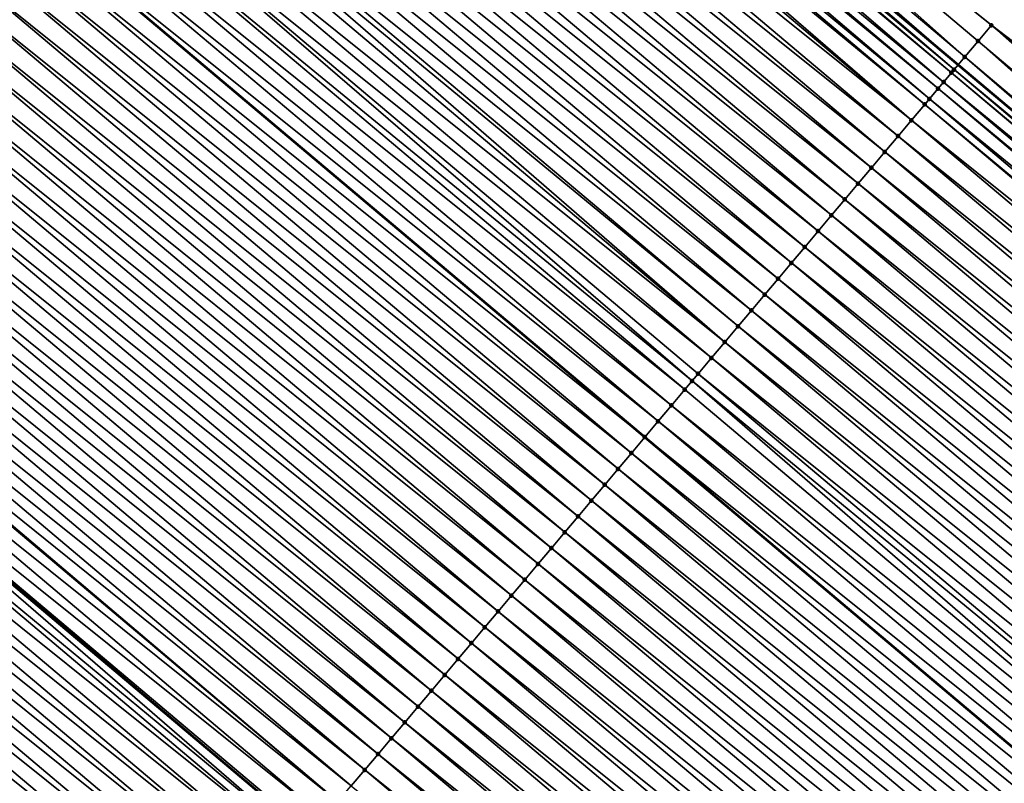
# Model space of a CAD drawing. Header units: feet. Extents: x 2007189 to 2022806, y 818621 to 837694.
# Tile 394 of 656: x 2016788 to 2016812, y 819090 to 819108. Entities that reach past the tile are written whole.
import ezdxf

# ---------------------------------------------------------------- set-up
doc = ezdxf.new("R2010")
doc.units = ezdxf.units.FT
doc.header["$MEASUREMENT"] = 0
for name, color, linetype, lineweight in [('EP_Travel Lane', 172, 'Continuous', 53), ('Road Shots', 141, 'Continuous', 100), ('Road X-Section', 40, 'Continuous', 13), ('STRIPING', 60, 'Continuous', 53)]:
    doc.layers.add(name, color=color, linetype=linetype, lineweight=lineweight)
doc.layers.add('I-77-MM17-21_SB-Surface-Border', color=7, linetype='Continuous')
doc.layers.add('I-77-MM17-21_SB-Surface-TIN', color=7, linetype='Continuous')

msp = doc.modelspace()

# ---------------------------------------------------------------- linework, layer by layer
at = {"layer": 'EP_Travel Lane'}
for points in [[(2016734.380056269, 819171.5816410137, 274.3019561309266), (2016749.65505463, 819158.6942299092, 274.5888565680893), (2016764.952011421, 819145.8127301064, 274.8540412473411), (2016780.24919519, 819132.9310391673, 275.095501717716), (2016795.546419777, 819120.0493138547, 275.3326984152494), (2016810.843294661, 819107.1678830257, 275.6064427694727), (2016826.140308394, 819094.2863352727, 275.865672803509), (2016841.437434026, 819081.4046932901, 276.1132194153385), (2016856.734659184, 819068.5229674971, 276.350354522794), (2016872.031767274, 819055.6413402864, 276.5997191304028), (2016887.328814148, 819042.7597646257, 276.8554896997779), (2016902.61822396, 819029.8883168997, 277.0957903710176), (2016917.924966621, 819017.0178879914, 277.3409258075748), (2016933.231830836, 819004.1473568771, 277.5682917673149), (2016948.538951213, 818991.2766103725, 277.7582244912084), (2016963.846316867, 818978.4056576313, 277.9123149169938), (2016979.153692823, 818965.5346962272, 278.0648903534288), (2016994.461046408, 818952.6637536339, 278.2207400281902), (2017009.768130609, 818939.7930375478, 278.4159691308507), (2017025.075442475, 818926.9221300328, 278.577906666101), (2017040.382905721, 818914.0510952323, 278.7177266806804), (2017055.672095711, 818901.2072486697, 278.841691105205), (2017071.0103465, 818888.3726488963, 278.9807868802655), (2017086.348633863, 818875.5380185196, 279.1001611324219)], [(2016733.999429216, 819140.1034043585, 274.1678343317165), (2016749.296424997, 819127.221880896, 274.4294133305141), (2016764.59372578, 819114.3401005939, 274.6591212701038), (2016779.89070353, 819101.4585923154, 274.9225861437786), (2016795.18778303, 819088.576998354, 275.1754161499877), (2016810.484822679, 819075.6954379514, 275.4324137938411), (2016825.782035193, 819062.8137319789, 275.6713380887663), (2016841.079173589, 819049.9320884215, 275.9180162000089), (2016856.376299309, 819037.0504555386, 276.1660225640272), (2016871.673332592, 819024.1689004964, 276.4236824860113), (2016886.982882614, 819011.2875277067, 276.6819348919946), (2016902.308022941, 818998.4390243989, 276.9303344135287), (2016917.633320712, 818985.5903890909, 277.155754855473), (2016932.95899216, 818972.7414404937, 277.3266247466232), (2016948.284831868, 818959.8923508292, 277.4729298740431), (2016963.610795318, 818947.0431574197, 277.6011788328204), (2016978.936536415, 818934.1941504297, 277.7618819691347), (2016994.26224747, 818921.3451686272, 277.9269635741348), (2017009.587746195, 818908.4963648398, 278.12305330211), (2017024.913461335, 818895.6473796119, 278.287547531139), (2017040.259477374, 818882.7864861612, 278.4217461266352), (2017055.598698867, 818869.9530697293, 278.5670416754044), (2017070.938029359, 818857.1195621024, 278.6535262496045), (2017086.277400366, 818844.286020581, 278.7181300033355)]]:
    msp.add_polyline3d(points, dxfattribs=at)
at = {"layer": 'I-77-MM17-21_SB-Surface-Border', "color": 3, "linetype": 'Continuous', "lineweight": -3}
msp.add_polyline3d([(2016734.553570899, 819171.7871374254, 274.2982413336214), (2016749.827811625, 819158.8992363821, 274.5862957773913), (2016765.686244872, 819146.6837108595, 274.8268820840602), (2016780.416064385, 819133.1290581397, 275.092997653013), (2016796.032614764, 819120.6261246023, 275.3180298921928), (2016811.648880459, 819108.1234309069, 275.5728208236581), (2016827.587508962, 819096.0029443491, 275.8056849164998), (2016841.914864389, 819081.9709663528, 276.091629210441), (2016857.209051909, 819069.0858257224, 276.3385874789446), (2016872.503199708, 819056.2007185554, 276.5896925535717), (2016887.797254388, 819043.3156898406, 276.8505400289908), (2016902.761911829, 819030.0591826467, 277.0942366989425), (2016918.068658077, 819017.1887507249, 277.3388480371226), (2016933.37552812, 819004.3182147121, 277.5653623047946), (2016948.682644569, 818991.4474715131, 277.755869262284), (2016964.311828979, 818978.9591840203, 277.9047523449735), (2016979.619272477, 818966.0881658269, 278.0474565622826), (2016995.248594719, 818953.5997624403, 278.1761907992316), (2017011.199279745, 818941.4944076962, 278.3663677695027), (2017025.540950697, 818927.4756597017, 278.5709130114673), (2017041.170315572, 818914.9872204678, 278.6934134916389), (2017056.457146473, 818902.1453214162, 278.8100806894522), (2017071.795391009, 818889.3107383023, 278.9555836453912), (2017086.491902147, 818875.709227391, 279.0983096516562)], dxfattribs=at)
at = {"layer": 'I-77-MM17-21_SB-Surface-TIN', "color": 128, "linetype": 'Continuous', "lineweight": -3}
for points in [[(2016811.004282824, 819107.3589088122, 275.6032889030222), (2016796.032614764, 819120.6261246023, 275.3180298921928), (2016795.710347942, 819120.2438365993, 275.3299196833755)], [(2016811.004282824, 819107.3589088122, 275.6032889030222), (2016811.326572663, 819107.7411774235, 275.5889933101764), (2016796.032614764, 819120.6261246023, 275.3180298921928)], [(2016811.326572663, 819107.7411774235, 275.5889933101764), (2016811.648880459, 819108.1234309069, 275.5728208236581), (2016796.032614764, 819120.6261246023, 275.3180298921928)], [(2016795.710347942, 819120.2438365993, 275.3299196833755), (2016795.546419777, 819120.0493138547, 275.3326984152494), (2016810.843294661, 819107.1678830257, 275.6064427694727)], [(2016811.004282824, 819107.3589088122, 275.6032889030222), (2016795.710347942, 819120.2438365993, 275.3299196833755), (2016810.843294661, 819107.1678830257, 275.6064427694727)], [(2016810.744410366, 819107.0505486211, 275.6083799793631), (2016795.546419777, 819120.0493138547, 275.3326984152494), (2016795.388142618, 819119.8614967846, 275.3353813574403)], [(2016810.744410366, 819107.0505486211, 275.6083799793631), (2016810.843294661, 819107.1678830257, 275.6064427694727), (2016795.546419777, 819120.0493138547, 275.3326984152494)], [(2016810.49076685, 819106.7494242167, 275.605346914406), (2016795.304986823, 819119.762796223, 275.335500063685), (2016795.066010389, 819119.4790953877, 275.3332026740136)], [(2016810.682082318, 819106.9765649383, 275.6082468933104), (2016795.388142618, 819119.8614967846, 275.3353813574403), (2016795.304986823, 819119.762796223, 275.335500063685)], [(2016810.49076685, 819106.7494242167, 275.605346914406), (2016810.682082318, 819106.9765649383, 275.6082468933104), (2016795.304986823, 819119.762796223, 275.335500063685)], [(2016810.682082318, 819106.9765649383, 275.6082468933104), (2016810.744410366, 819107.0505486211, 275.6083799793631), (2016795.388142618, 819119.8614967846, 275.3353813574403)], [(2016810.359990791, 819106.5941292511, 275.6018138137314), (2016795.066010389, 819119.4790953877, 275.3332026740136), (2016794.921644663, 819119.307680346, 275.3302030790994)], [(2016810.359990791, 819106.5941292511, 275.6018138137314), (2016810.49076685, 819106.7494242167, 275.605346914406), (2016795.066010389, 819119.4790953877, 275.3332026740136)], [(2016810.150496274, 819106.3453181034, 275.5941464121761), (2016794.921644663, 819119.307680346, 275.3302030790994), (2016794.743934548, 819119.0966464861, 275.3251302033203)], [(2016810.150496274, 819106.3453181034, 275.5941464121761), (2016810.359990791, 819106.5941292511, 275.6018138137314), (2016794.921644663, 819119.307680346, 275.3302030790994)], [(2016810.037957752, 819106.2116442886, 275.5892673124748), (2016794.743934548, 819119.0966464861, 275.3251302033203), (2016794.586276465, 819118.9094066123, 275.3196947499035)], [(2016810.037957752, 819106.2116442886, 275.5892673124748), (2016810.150496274, 819106.3453181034, 275.5941464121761), (2016794.743934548, 819119.0966464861, 275.3251302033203)], [(2016809.715950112, 819105.829137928, 275.5740659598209), (2016794.42189452, 819118.7141674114, 275.3133142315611), (2016794.099871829, 819118.3316737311, 275.2996861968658)], [(2016809.715950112, 819105.829137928, 275.5740659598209), (2016794.586276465, 819118.9094066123, 275.3196947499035), (2016794.42189452, 819118.7141674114, 275.3133142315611)], [(2016809.715950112, 819105.829137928, 275.5740659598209), (2016810.037957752, 819106.2116442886, 275.5892673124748), (2016794.586276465, 819118.9094066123, 275.3196947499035)], [(2016809.393944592, 819105.4466297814, 275.5586430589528), (2016794.099871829, 819118.3316737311, 275.2996861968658), (2016793.777848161, 819117.9491808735, 275.2861602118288)], [(2016809.393944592, 819105.4466297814, 275.5586430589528), (2016809.715950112, 819105.829137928, 275.5740659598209), (2016794.099871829, 819118.3316737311, 275.2996861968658)], [(2016809.071921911, 819105.0641360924, 275.5450138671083), (2016793.777848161, 819117.9491808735, 275.2861602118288), (2016793.45581716, 819117.5666941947, 275.2734008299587)], [(2016809.071921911, 819105.0641360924, 275.5450138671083), (2016809.393944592, 819105.4466297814, 275.5586430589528), (2016793.777848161, 819117.9491808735, 275.2861602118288)], [(2016808.749881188, 819104.6816576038, 275.5332705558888), (2016793.45581716, 819117.5666941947, 275.2734008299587), (2016793.133775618, 819117.184216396, 275.2617431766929)], [(2016808.749881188, 819104.6816576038, 275.5332705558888), (2016809.071921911, 819105.0641360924, 275.5450138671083), (2016793.45581716, 819117.5666941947, 275.2734008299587)], [(2016808.427820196, 819104.2991961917, 275.5236458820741), (2016793.133775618, 819117.184216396, 275.2617431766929), (2016792.81172327, 819116.8017477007, 275.2512149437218)], [(2016808.427820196, 819104.2991961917, 275.5236458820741), (2016808.749881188, 819104.6816576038, 275.5332705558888), (2016793.133775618, 819117.184216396, 275.2617431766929)], [(2016808.105752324, 819103.9167405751, 275.5147402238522), (2016792.81172327, 819116.8017477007, 275.2512149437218), (2016792.489665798, 819116.4192833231, 275.2412224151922)], [(2016808.105752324, 819103.9167405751, 275.5147402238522), (2016808.427820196, 819104.2991961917, 275.5236458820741), (2016792.81172327, 819116.8017477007, 275.2512149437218)], [(2016807.783683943, 819103.5342853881, 275.5058878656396), (2016792.489665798, 819116.4192833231, 275.2412224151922), (2016792.167597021, 819116.0368284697, 275.2324115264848)], [(2016807.783683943, 819103.5342853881, 275.5058878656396), (2016808.105752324, 819103.9167405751, 275.5147402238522), (2016792.489665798, 819116.4192833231, 275.2412224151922)], [(2016807.461618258, 819103.1518279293, 275.4967536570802), (2016792.167597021, 819116.0368284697, 275.2324115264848), (2016791.845526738, 819115.6543748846, 275.223757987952)], [(2016807.461618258, 819103.1518279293, 275.4967536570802), (2016807.783683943, 819103.5342853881, 275.5058878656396), (2016792.167597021, 819116.0368284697, 275.2324115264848)], [(2016807.139554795, 819102.7693685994, 275.4873873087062), (2016791.845526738, 819115.6543748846, 275.223757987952), (2016791.523455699, 819115.2719219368, 275.2151835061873)], [(2016807.139554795, 819102.7693685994, 275.4873873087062), (2016807.461618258, 819103.1518279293, 275.4967536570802), (2016791.845526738, 819115.6543748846, 275.223757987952)], [(2016806.817493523, 819102.3869074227, 275.4777918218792), (2016791.523455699, 819115.2719219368, 275.2151835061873), (2016791.201387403, 819114.8894666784, 275.2063223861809)], [(2016806.817493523, 819102.3869074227, 275.4777918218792), (2016807.139554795, 819102.7693685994, 275.4873873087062), (2016791.523455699, 819115.2719219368, 275.2151835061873)], [(2016806.495438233, 819102.0044412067, 275.4675711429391), (2016791.201387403, 819114.8894666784, 275.2063223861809), (2016790.879327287, 819114.507004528, 275.1966061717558)], [(2016806.495438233, 819102.0044412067, 275.4675711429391), (2016806.817493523, 819102.3869074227, 275.4777918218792), (2016791.201387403, 819114.8894666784, 275.2063223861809)], [(2016806.17338742, 819101.6219712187, 275.4568824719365), (2016790.879327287, 819114.507004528, 275.1966061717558), (2016790.557274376, 819114.1245363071, 275.1861368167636)], [(2016806.17338742, 819101.6219712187, 275.4568824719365), (2016806.495438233, 819102.0044412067, 275.4675711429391), (2016790.879327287, 819114.507004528, 275.1966061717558)], [(2016805.85134082, 819101.239497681, 275.4457534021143), (2016790.557274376, 819114.1245363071, 275.1861368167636), (2016790.235226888, 819113.7420635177, 275.1751006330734)], [(2016805.85134082, 819101.239497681, 275.4457534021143), (2016806.17338742, 819101.6219712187, 275.4568824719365), (2016790.557274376, 819114.1245363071, 275.1861368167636)], [(2016805.529294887, 819100.8570235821, 275.4345547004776), (2016790.235226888, 819113.7420635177, 275.1751006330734), (2016790.098978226, 819113.5802481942, 275.1703016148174)], [(2016805.529294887, 819100.8570235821, 275.4345547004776), (2016805.85134082, 819101.239497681, 275.4457534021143), (2016790.235226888, 819113.7420635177, 275.1751006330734)], [(2016805.207246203, 819100.4745518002, 275.4236434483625), (2016790.098978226, 819113.5802481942, 275.1703016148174), (2016789.913182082, 819113.3595884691, 275.1637842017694)], [(2016805.207246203, 819100.4745518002, 275.4236434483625), (2016805.529294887, 819100.8570235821, 275.4345547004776), (2016790.098978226, 819113.5802481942, 275.1703016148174)], [(2016805.207246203, 819100.4745518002, 275.4236434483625), (2016789.913182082, 819113.3595884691, 275.1637842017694), (2016789.591131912, 819112.9771179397, 275.1530284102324)], [(2016804.885195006, 819100.0920821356, 275.4129949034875), (2016789.591131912, 819112.9771179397, 275.1530284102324), (2016789.269077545, 819112.5946509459, 275.1427113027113)], [(2016804.885195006, 819100.0920821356, 275.4129949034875), (2016805.207246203, 819100.4745518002, 275.4236434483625), (2016789.591131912, 819112.9771179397, 275.1530284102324)], [(2016804.417017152, 819099.5360564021, 275.3967269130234), (2016789.269077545, 819112.5946509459, 275.1427113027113), (2016788.947022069, 819112.2121848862, 275.132510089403)], [(2016804.563148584, 819099.7096084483, 275.4018472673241), (2016804.885195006, 819100.0920821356, 275.4129949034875), (2016789.269077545, 819112.5946509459, 275.1427113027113)], [(2016804.417017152, 819099.5360564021, 275.3967269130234), (2016804.563148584, 819099.7096084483, 275.4018472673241), (2016789.269077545, 819112.5946509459, 275.1427113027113)], [(2016804.241104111, 819099.3271331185, 275.3904958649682), (2016788.947022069, 819112.2121848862, 275.132510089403), (2016788.624963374, 819111.8297215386, 275.12264533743)], [(2016804.241104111, 819099.3271331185, 275.3904958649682), (2016804.417017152, 819099.5360564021, 275.3967269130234), (2016788.947022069, 819112.2121848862, 275.132510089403)], [(2016803.919061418, 819098.9446562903, 275.3789585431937), (2016788.624963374, 819111.8297215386, 275.12264533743), (2016788.302903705, 819111.4472590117, 275.1128823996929)], [(2016803.919061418, 819098.9446562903, 275.3789585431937), (2016804.241104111, 819099.3271331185, 275.3904958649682), (2016788.624963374, 819111.8297215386, 275.12264533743)], [(2016803.597014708, 819098.5621828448, 275.3678409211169), (2016788.302903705, 819111.4472590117, 275.1128823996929), (2016787.980843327, 819111.0647968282, 275.1031805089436)], [(2016803.597014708, 819098.5621828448, 275.3678409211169), (2016803.919061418, 819098.9446562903, 275.3789585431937), (2016788.302903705, 819111.4472590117, 275.1128823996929)], [(2016787.658776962, 819110.6823401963, 275.0941305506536), (2016803.274952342, 819098.1797223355, 275.3583467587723), (2016787.980843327, 819111.0647968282, 275.1031805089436)], [(2016803.597014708, 819098.5621828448, 275.3678409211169), (2016787.980843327, 819111.0647968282, 275.1031805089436), (2016803.274952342, 819098.1797223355, 275.3583467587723)], [(2016802.952878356, 819097.7972721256, 275.3500933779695), (2016787.658776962, 819110.6823401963, 275.0941305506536), (2016787.336705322, 819110.2998877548, 275.0856188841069)], [(2016802.952878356, 819097.7972721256, 275.3500933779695), (2016803.274952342, 819098.1797223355, 275.3583467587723), (2016787.658776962, 819110.6823401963, 275.0941305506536)], [(2016802.630787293, 819097.4148360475, 275.3436117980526), (2016787.336705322, 819110.2998877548, 275.0856188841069), (2016787.014629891, 819109.9174385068, 275.0775034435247)], [(2016802.630787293, 819097.4148360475, 275.3436117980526), (2016802.952878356, 819097.7972721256, 275.3500933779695), (2016787.336705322, 819110.2998877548, 275.0856188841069)], [(2016802.308691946, 819097.0324035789, 275.3375780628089), (2016787.014629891, 819109.9174385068, 275.0775034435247), (2016786.692547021, 819109.5349955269, 275.0701656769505)], [(2016802.308691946, 819097.0324035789, 275.3375780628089), (2016802.630787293, 819097.4148360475, 275.3436117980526), (2016787.014629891, 819109.9174385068, 275.0775034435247)], [(2016801.986603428, 819096.649965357, 275.3308305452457), (2016786.692547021, 819109.5349955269, 275.0701656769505), (2016786.370460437, 819109.1525556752, 275.0632160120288)], [(2016801.986603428, 819096.649965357, 275.3308305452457), (2016802.308691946, 819097.0324035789, 275.3375780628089), (2016786.692547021, 819109.5349955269, 275.0701656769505)], [(2016801.664520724, 819096.2675222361, 275.323475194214), (2016786.370460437, 819109.1525556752, 275.0632160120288), (2016786.048371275, 819108.7701179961, 275.0565358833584)], [(2016801.664520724, 819096.2675222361, 275.323475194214), (2016801.986603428, 819096.649965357, 275.3308305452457), (2016786.370460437, 819109.1525556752, 275.0632160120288)], [(2016801.342437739, 819095.8850793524, 275.3161492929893), (2016786.048371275, 819108.7701179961, 275.0565358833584), (2016785.726280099, 819108.3876820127, 275.0500661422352)], [(2016801.342437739, 819095.8850793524, 275.3161492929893), (2016801.664520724, 819096.2675222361, 275.323475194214), (2016786.048371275, 819108.7701179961, 275.0565358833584)], [(2016801.020350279, 819095.5026402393, 275.3092911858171), (2016785.726280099, 819108.3876820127, 275.0500661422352), (2016785.404190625, 819108.0052445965, 275.0434186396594)], [(2016801.020350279, 819095.5026402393, 275.3092911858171), (2016801.342437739, 819095.8850793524, 275.3161492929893), (2016785.726280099, 819108.3876820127, 275.0500661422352)], [(2016800.698260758, 819095.1202028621, 275.3026484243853), (2016785.404190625, 819108.0052445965, 275.0434186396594), (2016785.082102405, 819107.6228061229, 275.036639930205)], [(2016800.698260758, 819095.1202028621, 275.3026484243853), (2016801.020350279, 819095.5026402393, 275.3092911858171), (2016785.404190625, 819108.0052445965, 275.0434186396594)], [(2016826.620576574, 819094.8561914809, 275.8551432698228), (2016811.648880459, 819108.1234309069, 275.5728208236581), (2016811.326572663, 819107.7411774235, 275.5889933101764)], [(2016827.265215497, 819095.6206787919, 275.8203595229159), (2016827.587508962, 819096.0029443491, 275.8056849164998), (2016811.648880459, 819108.1234309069, 275.5728208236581)], [(2016826.9428914, 819095.2384390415, 275.8382358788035), (2016827.265215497, 819095.6206787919, 275.8203595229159), (2016811.648880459, 819108.1234309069, 275.5728208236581)], [(2016826.620576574, 819094.8561914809, 275.8551432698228), (2016826.9428914, 819095.2384390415, 275.8382358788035), (2016811.648880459, 819108.1234309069, 275.5728208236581)], [(2016800.376171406, 819094.7377653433, 275.295988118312), (2016785.082102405, 819107.6228061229, 275.036639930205), (2016784.760016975, 819107.2403652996, 275.0295697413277)], [(2016800.376171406, 819094.7377653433, 275.295988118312), (2016800.698260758, 819095.1202028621, 275.3026484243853), (2016785.082102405, 819107.6228061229, 275.036639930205)], [(2016826.298337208, 819094.4738803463, 275.8641631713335), (2016811.326572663, 819107.7411774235, 275.5889933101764), (2016811.004282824, 819107.3589088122, 275.6032889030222)], [(2016826.298337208, 819094.4738803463, 275.8641631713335), (2016826.620576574, 819094.8561914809, 275.8551432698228), (2016811.326572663, 819107.7411774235, 275.5889933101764)], [(2016811.004282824, 819107.3589088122, 275.6032889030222), (2016810.843294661, 819107.1678830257, 275.6064427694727), (2016826.140308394, 819094.2863352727, 275.865672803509)], [(2016826.298337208, 819094.4738803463, 275.8641631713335), (2016811.004282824, 819107.3589088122, 275.6032889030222), (2016826.140308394, 819094.2863352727, 275.865672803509)], [(2016800.054089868, 819094.3553212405, 275.288510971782), (2016784.760016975, 819107.2403652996, 275.0295697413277), (2016784.437935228, 819106.8579213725, 275.0221144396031)], [(2016800.054089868, 819094.3553212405, 275.288510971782), (2016800.376171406, 819094.7377653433, 275.295988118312), (2016784.760016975, 819107.2403652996, 275.0295697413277)], [(2016810.744410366, 819107.0505486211, 275.6083799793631), (2016826.140308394, 819094.2863352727, 275.865672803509), (2016810.843294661, 819107.1678830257, 275.6064427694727)], [(2016799.732012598, 819093.9728735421, 275.2805877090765), (2016784.437935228, 819106.8579213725, 275.0221144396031), (2016784.115856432, 819106.4754749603, 275.0143508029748)], [(2016799.732012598, 819093.9728735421, 275.2805877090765), (2016800.054089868, 819094.3553212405, 275.288510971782), (2016784.437935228, 819106.8579213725, 275.0221144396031)], [(2016825.976159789, 819094.0915170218, 275.866708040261), (2016810.682082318, 819106.9765649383, 275.6082468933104), (2016810.49076685, 819106.7494242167, 275.605346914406)], [(2016826.025555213, 819094.1501487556, 275.8667690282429), (2016810.744410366, 819107.0505486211, 275.6083799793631), (2016810.682082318, 819106.9765649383, 275.6082468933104)], [(2016825.976159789, 819094.0915170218, 275.866708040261), (2016826.025555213, 819094.1501487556, 275.8667690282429), (2016810.682082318, 819106.9765649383, 275.6082468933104)], [(2016826.025555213, 819094.1501487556, 275.8667690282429), (2016826.140308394, 819094.2863352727, 275.865672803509), (2016810.744410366, 819107.0505486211, 275.6083799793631)], [(2016825.654058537, 819093.7090895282, 275.861291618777), (2016810.359990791, 819106.5941292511, 275.6018138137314), (2016810.150496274, 819106.3453181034, 275.5941464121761)], [(2016825.767795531, 819093.844148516, 275.8642460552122), (2016810.49076685, 819106.7494242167, 275.605346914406), (2016810.359990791, 819106.5941292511, 275.6018138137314)], [(2016825.654058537, 819093.7090895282, 275.861291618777), (2016825.767795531, 819093.844148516, 275.8642460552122), (2016810.359990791, 819106.5941292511, 275.6018138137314)], [(2016825.767795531, 819093.844148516, 275.8642460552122), (2016825.976159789, 819094.0915170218, 275.866708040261), (2016810.49076685, 819106.7494242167, 275.605346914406)], [(2016799.409939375, 819093.5904224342, 275.2722414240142), (2016784.115856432, 819106.4754749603, 275.0143508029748), (2016783.793781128, 819106.0930256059, 275.0062221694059)], [(2016799.409939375, 819093.5904224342, 275.2722414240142), (2016799.732012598, 819093.9728735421, 275.2805877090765), (2016784.115856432, 819106.4754749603, 275.0143508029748)], [(2016825.416913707, 819093.4274381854, 275.8525792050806), (2016810.150496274, 819106.3453181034, 275.5941464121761), (2016810.037957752, 819106.2116442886, 275.5892673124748)], [(2016825.416913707, 819093.4274381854, 275.8525792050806), (2016825.654058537, 819093.7090895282, 275.861291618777), (2016810.150496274, 819106.3453181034, 275.5941464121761)], [(2016825.332023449, 819093.3266062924, 275.8489593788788), (2016810.037957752, 819106.2116442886, 275.5892673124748), (2016809.715950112, 819105.829137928, 275.5740659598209)], [(2016825.332023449, 819093.3266062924, 275.8489593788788), (2016825.416913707, 819093.4274381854, 275.8525792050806), (2016810.037957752, 819106.2116442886, 275.5892673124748)], [(2016799.087868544, 819093.2079693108, 275.2636451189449), (2016783.793781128, 819106.0930256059, 275.0062221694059), (2016783.471707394, 819105.7105749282, 274.9979293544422)], [(2016799.087868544, 819093.2079693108, 275.2636451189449), (2016799.409939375, 819093.5904224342, 275.2722414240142), (2016783.793781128, 819106.0930256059, 275.0062221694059)], [(2016798.765797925, 819092.8255160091, 275.2550266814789), (2016783.471707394, 819105.7105749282, 274.9979293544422), (2016783.149634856, 819105.3281232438, 274.9895116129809)], [(2016798.765797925, 819092.8255160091, 275.2550266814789), (2016799.087868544, 819093.2079693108, 275.2636451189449), (2016783.471707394, 819105.7105749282, 274.9979293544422)], [(2016825.010009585, 819092.9441051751, 275.8344086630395), (2016809.715950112, 819105.829137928, 275.5740659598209), (2016809.393944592, 819105.4466297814, 275.5586430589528)], [(2016825.010009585, 819092.9441051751, 275.8344086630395), (2016825.332023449, 819093.3266062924, 275.8489593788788), (2016809.715950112, 819105.829137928, 275.5740659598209)], [(2016824.687992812, 819092.5616065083, 275.8201619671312), (2016809.393944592, 819105.4466297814, 275.5586430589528), (2016809.071921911, 819105.0641360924, 275.5450138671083)], [(2016824.687992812, 819092.5616065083, 275.8201619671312), (2016825.010009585, 819092.9441051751, 275.8344086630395), (2016809.393944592, 819105.4466297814, 275.5586430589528)], [(2016798.443726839, 819092.443063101, 275.2464570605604), (2016783.149634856, 819105.3281232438, 274.9895116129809), (2016782.827564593, 819104.9456696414, 274.9808559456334)], [(2016798.443726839, 819092.443063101, 275.2464570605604), (2016798.765797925, 819092.8255160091, 275.2550266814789), (2016783.149634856, 819105.3281232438, 274.9895116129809)], [(2016798.121654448, 819092.060611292, 275.2380237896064), (2016782.827564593, 819104.9456696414, 274.9808559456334), (2016782.505494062, 819104.5632162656, 274.9722283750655)], [(2016798.121654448, 819092.060611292, 275.2380237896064), (2016798.443726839, 819092.443063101, 275.2464570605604), (2016782.827564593, 819104.9456696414, 274.9808559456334)], [(2016824.365960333, 819092.1791210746, 275.8075570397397), (2016809.071921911, 819105.0641360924, 275.5450138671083), (2016808.749881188, 819104.6816576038, 275.5332705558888)], [(2016824.365960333, 819092.1791210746, 275.8075570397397), (2016824.687992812, 819092.5616065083, 275.8201619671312), (2016809.071921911, 819105.0641360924, 275.5450138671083)], [(2016824.043907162, 819091.7966530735, 275.7971149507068), (2016808.749881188, 819104.6816576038, 275.5332705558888), (2016808.427820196, 819104.2991961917, 275.5236458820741)], [(2016824.043907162, 819091.7966530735, 275.7971149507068), (2016824.365960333, 819092.1791210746, 275.8075570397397), (2016808.749881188, 819104.6816576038, 275.5332705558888)], [(2016797.799581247, 819091.6781601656, 275.229675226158), (2016782.505494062, 819104.5632162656, 274.9722283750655), (2016782.183422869, 819104.1807634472, 274.96366996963)], [(2016797.799581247, 819091.6781601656, 275.229675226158), (2016798.121654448, 819092.060611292, 275.2380237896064), (2016782.505494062, 819104.5632162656, 274.9722283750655)], [(2016823.721837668, 819091.4141988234, 275.7883789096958), (2016808.427820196, 819104.2991961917, 275.5236458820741), (2016808.105752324, 819103.9167405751, 275.5147402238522)], [(2016823.721837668, 819091.4141988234, 275.7883789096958), (2016824.043907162, 819091.7966530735, 275.7971149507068), (2016808.427820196, 819104.2991961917, 275.5236458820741)], [(2016797.477504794, 819091.2957117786, 275.2216665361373), (2016782.183422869, 819104.1807634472, 274.96366996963), (2016781.86134992, 819103.7983121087, 274.95529516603)], [(2016797.477504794, 819091.2957117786, 275.2216665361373), (2016797.799581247, 819091.6781601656, 275.229675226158), (2016782.183422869, 819104.1807634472, 274.96366996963)], [(2016797.155423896, 819090.9132671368, 275.2141225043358), (2016781.86134992, 819103.7983121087, 274.95529516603), (2016781.539272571, 819103.4158644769, 274.9473802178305)], [(2016797.155423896, 819090.9132671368, 275.2141225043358), (2016797.477504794, 819091.2957117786, 275.2216665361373), (2016781.86134992, 819103.7983121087, 274.95529516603)], [(2016823.399764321, 819091.0317478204, 275.7800457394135), (2016808.105752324, 819103.9167405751, 275.5147402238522), (2016807.783683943, 819103.5342853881, 275.5058878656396)], [(2016823.399764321, 819091.0317478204, 275.7800457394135), (2016823.721837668, 819091.4141988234, 275.7883789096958), (2016808.105752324, 819103.9167405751, 275.5147402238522)], [(2016823.077692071, 819090.6492958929, 275.771597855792), (2016807.783683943, 819103.5342853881, 275.5058878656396), (2016807.461618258, 819103.1518279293, 275.4967536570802)], [(2016823.077692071, 819090.6492958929, 275.771597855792), (2016823.399764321, 819091.0317478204, 275.7800457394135), (2016807.783683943, 819103.5342853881, 275.5058878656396)], [(2016796.833342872, 819090.5308226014, 275.2065916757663), (2016781.539272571, 819103.4158644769, 274.9473802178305), (2016781.217187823, 819103.0334230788, 274.9402386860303)], [(2016796.833342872, 819090.5308226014, 275.2065916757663), (2016797.155423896, 819090.9132671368, 275.2141225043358), (2016781.539272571, 819103.4158644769, 274.9473802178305)], [(2016796.511259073, 819090.1483804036, 275.1993508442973), (2016781.217187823, 819103.0334230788, 274.9402386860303), (2016780.895091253, 819102.6509916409, 274.9343328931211)], [(2016796.511259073, 819090.1483804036, 275.1993508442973), (2016796.833342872, 819090.5308226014, 275.2065916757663), (2016781.217187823, 819103.0334230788, 274.9402386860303)], [(2016822.755617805, 819090.2668456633, 275.7633606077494), (2016807.461618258, 819103.1518279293, 275.4967536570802), (2016807.139554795, 819102.7693685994, 275.4873873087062)], [(2016822.755617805, 819090.2668456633, 275.7633606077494), (2016823.077692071, 819090.6492958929, 275.771597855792), (2016807.461618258, 819103.1518279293, 275.4967536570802)], [(2016796.189174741, 819089.7659386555, 275.1921658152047), (2016780.895091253, 819102.6509916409, 274.9343328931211), (2016780.608377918, 819102.3105880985, 274.9299360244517)], [(2016796.189174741, 819089.7659386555, 275.1921658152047), (2016796.511259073, 819090.1483804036, 275.1993508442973), (2016780.895091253, 819102.6509916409, 274.9343328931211)], [(2016822.433549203, 819089.8843906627, 275.754531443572), (2016807.139554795, 819102.7693685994, 275.4873873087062), (2016806.817493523, 819102.3869074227, 275.4777918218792)], [(2016822.433549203, 819089.8843906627, 275.754531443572), (2016822.755617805, 819090.2668456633, 275.7633606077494), (2016807.139554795, 819102.7693685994, 275.4873873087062)], [(2016795.867085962, 819089.3835006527, 275.1854454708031), (2016780.608377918, 819102.3105880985, 274.9299360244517), (2016780.572984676, 819102.2685686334, 274.9294730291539)], [(2016795.867085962, 819089.3835006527, 275.1854454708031), (2016796.189174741, 819089.7659386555, 275.1921658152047), (2016780.608377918, 819102.3105880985, 274.9299360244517)], [(2016822.111488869, 819089.5019286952, 275.7448379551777), (2016806.817493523, 819102.3869074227, 275.4777918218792), (2016806.495438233, 819102.0044412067, 275.4675711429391)], [(2016822.111488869, 819089.5019286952, 275.7448379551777), (2016822.433549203, 819089.8843906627, 275.754531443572), (2016806.817493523, 819102.3869074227, 275.4777918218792)], [(2016795.867085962, 819089.3835006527, 275.1854454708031), (2016780.572984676, 819102.2685686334, 274.9294730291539), (2016780.250867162, 819101.8861548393, 274.9257562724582)], [(2016795.544984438, 819089.0010733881, 275.1800573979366), (2016780.250867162, 819101.8861548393, 274.9257562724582), (2016779.928741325, 819101.5037480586, 274.9229096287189)], [(2016795.544984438, 819089.0010733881, 275.1800573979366), (2016795.867085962, 819089.3835006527, 275.1854454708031), (2016780.250867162, 819101.8861548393, 274.9257562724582)], [(2016821.789437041, 819089.1194595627, 275.7342554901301), (2016806.495438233, 819102.0044412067, 275.4675711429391), (2016806.17338742, 819101.6219712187, 275.4568824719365)], [(2016821.789437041, 819089.1194595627, 275.7342554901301), (2016822.111488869, 819089.5019286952, 275.7448379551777), (2016806.495438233, 819102.0044412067, 275.4675711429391)], [(2016821.467388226, 819088.7369878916, 275.7233580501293), (2016806.17338742, 819101.6219712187, 275.4568824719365), (2016805.85134082, 819101.239497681, 275.4457534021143)], [(2016821.467388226, 819088.7369878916, 275.7233580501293), (2016821.789437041, 819089.1194595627, 275.7342554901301), (2016806.17338742, 819101.6219712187, 275.4568824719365)], [(2016795.023204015, 819088.3816151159, 275.1736645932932), (2016779.89070353, 819101.4585923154, 274.9225861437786), (2016779.606614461, 819101.1213421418, 274.9201701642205)], [(2016779.928741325, 819101.5037480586, 274.9229096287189), (2016779.89070353, 819101.4585923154, 274.9225861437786), (2016795.18778303, 819088.576998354, 275.1754161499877)], [(2016795.023204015, 819088.3816151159, 275.1736645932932), (2016795.18778303, 819088.576998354, 275.1754161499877), (2016779.89070353, 819101.4585923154, 274.9225861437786)], [(2016795.222872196, 819088.6186551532, 275.1757895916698), (2016779.928741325, 819101.5037480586, 274.9229096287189), (2016795.18778303, 819088.576998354, 275.1754161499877)], [(2016795.222872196, 819088.6186551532, 275.1757895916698), (2016795.544984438, 819089.0010733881, 275.1800573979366), (2016779.928741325, 819101.5037480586, 274.9229096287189)], [(2016794.900751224, 819088.2362442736, 275.1724343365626), (2016779.606614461, 819101.1213421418, 274.9201701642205), (2016779.284494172, 819100.7389306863, 274.9167435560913)], [(2016794.900751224, 819088.2362442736, 275.1724343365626), (2016795.023204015, 819088.3816151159, 275.1736645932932), (2016779.606614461, 819101.1213421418, 274.9201701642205)], [(2016821.14534009, 819088.3545156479, 275.7123895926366), (2016805.85134082, 819101.239497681, 275.4457534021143), (2016805.529294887, 819100.8570235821, 275.4345547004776)], [(2016821.14534009, 819088.3545156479, 275.7123895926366), (2016821.467388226, 819088.7369878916, 275.7233580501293), (2016805.85134082, 819101.239497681, 275.4457534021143)], [(2016794.57863063, 819087.8538330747, 275.16903946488), (2016779.284494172, 819100.7389306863, 274.9167435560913), (2016778.962382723, 819100.3565117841, 274.9123930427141)], [(2016794.57863063, 819087.8538330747, 275.16903946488), (2016794.900751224, 819088.2362442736, 275.1724343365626), (2016779.284494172, 819100.7389306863, 274.9167435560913)], [(2016820.823290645, 819087.9720445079, 275.7015580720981), (2016805.529294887, 819100.8570235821, 275.4345547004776), (2016805.207246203, 819100.4745518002, 275.4236434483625)], [(2016820.823290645, 819087.9720445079, 275.7015580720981), (2016821.14534009, 819088.3545156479, 275.7123895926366), (2016805.529294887, 819100.8570235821, 275.4345547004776)], [(2016820.501240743, 819087.5895737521, 275.6907742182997), (2016805.207246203, 819100.4745518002, 275.4236434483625), (2016804.885195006, 819100.0920821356, 275.4129949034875)], [(2016820.501240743, 819087.5895737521, 275.6907742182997), (2016820.823290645, 819087.9720445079, 275.7015580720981), (2016805.207246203, 819100.4745518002, 275.4236434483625)], [(2016794.256516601, 819087.4714163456, 275.164958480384), (2016778.962382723, 819100.3565117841, 274.9123930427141), (2016778.640274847, 819099.9740898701, 274.9076688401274)], [(2016794.256516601, 819087.4714163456, 275.164958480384), (2016794.57863063, 819087.8538330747, 275.16903946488), (2016778.962382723, 819100.3565117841, 274.9123930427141)], [(2016793.934406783, 819087.0889960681, 275.1604372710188), (2016778.640274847, 819099.9740898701, 274.9076688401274), (2016778.318169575, 819099.5916657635, 274.9026726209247)], [(2016793.934406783, 819087.0889960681, 275.1604372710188), (2016794.256516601, 819087.4714163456, 275.164958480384), (2016778.640274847, 819099.9740898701, 274.9076688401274)], [(2016820.179187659, 819087.2071056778, 275.6803230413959), (2016804.885195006, 819100.0920821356, 275.4129949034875), (2016804.563148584, 819099.7096084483, 275.4018472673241)], [(2016820.179187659, 819087.2071056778, 275.6803230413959), (2016820.501240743, 819087.5895737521, 275.6907742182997), (2016804.885195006, 819100.0920821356, 275.4129949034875)], [(2016819.857129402, 819086.8246419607, 275.6704124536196), (2016804.563148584, 819099.7096084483, 275.4018472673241), (2016804.417017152, 819099.5360564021, 275.3967269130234)], [(2016819.857129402, 819086.8246419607, 275.6704124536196), (2016820.179187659, 819087.2071056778, 275.6803230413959), (2016804.563148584, 819099.7096084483, 275.4018472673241)], [(2016793.612301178, 819086.7065722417, 275.1554757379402), (2016778.318169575, 819099.5916657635, 274.9026726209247), (2016777.996068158, 819099.2092384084, 274.8972733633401)], [(2016793.612301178, 819086.7065722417, 275.1554757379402), (2016793.934406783, 819087.0889960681, 275.1604372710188), (2016778.318169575, 819099.5916657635, 274.9026726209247)], [(2016819.535063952, 819086.4421843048, 275.661253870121), (2016804.417017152, 819099.5360564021, 275.3967269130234), (2016804.241104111, 819099.3271331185, 275.3904958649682)], [(2016819.535063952, 819086.4421843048, 275.661253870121), (2016819.857129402, 819086.8246419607, 275.6704124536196), (2016804.417017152, 819099.5360564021, 275.3967269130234)], [(2016793.290196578, 819086.324147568, 275.1504090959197), (2016777.996068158, 819099.2092384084, 274.8972733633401), (2016777.673972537, 819098.826806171, 274.891268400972)], [(2016793.290196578, 819086.324147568, 275.1504090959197), (2016793.612301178, 819086.7065722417, 275.1554757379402), (2016777.996068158, 819099.2092384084, 274.8972733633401)], [(2016819.535063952, 819086.4421843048, 275.661253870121), (2016804.241104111, 819099.3271331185, 275.3904958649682), (2016803.919061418, 819098.9446562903, 275.3789585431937)], [(2016792.968094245, 819085.9417209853, 275.1451055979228), (2016777.673972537, 819098.826806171, 274.891268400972), (2016777.351884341, 819098.4443676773, 274.8844872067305)], [(2016792.968094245, 819085.9417209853, 275.1451055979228), (2016793.290196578, 819086.324147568, 275.1504090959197), (2016777.673972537, 819098.826806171, 274.891268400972)], [(2016819.213000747, 819086.0597247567, 275.6518605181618), (2016803.919061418, 819098.9446562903, 275.3789585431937), (2016803.597014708, 819098.5621828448, 275.3678409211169)], [(2016819.213000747, 819086.0597247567, 275.6518605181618), (2016819.535063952, 819086.4421843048, 275.661253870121), (2016803.919061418, 819098.9446562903, 275.3789585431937)], [(2016818.890946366, 819085.6772577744, 275.6415448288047), (2016803.597014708, 819098.5621828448, 275.3678409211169), (2016803.274952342, 819098.1797223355, 275.3583467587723)], [(2016818.890946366, 819085.6772577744, 275.6415448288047), (2016819.213000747, 819086.0597247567, 275.6518605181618), (2016803.597014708, 819098.5621828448, 275.3678409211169)], [(2016792.001816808, 819084.7944163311, 275.1261050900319), (2016792.323903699, 819085.1768559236, 275.1330226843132), (2016777.351884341, 819098.4443676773, 274.8844872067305)], [(2016792.323903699, 819085.1768559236, 275.1330226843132), (2016792.645996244, 819085.5592907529, 275.1393492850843), (2016777.351884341, 819098.4443676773, 274.8844872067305)], [(2016792.645996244, 819085.5592907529, 275.1393492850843), (2016792.968094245, 819085.9417209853, 275.1451055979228), (2016777.351884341, 819098.4443676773, 274.8844872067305)], [(2016802.952878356, 819097.7972721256, 275.3500933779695), (2016818.568900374, 819085.2947834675, 275.6303390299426), (2016803.274952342, 819098.1797223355, 275.3583467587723)], [(2016818.890946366, 819085.6772577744, 275.6415448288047), (2016803.274952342, 819098.1797223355, 275.3583467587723), (2016818.568900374, 819085.2947834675, 275.6303390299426)], [(2016818.246852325, 819084.9123114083, 275.6193748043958), (2016802.952878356, 819097.7972721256, 275.3500933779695), (2016802.630787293, 819097.4148360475, 275.3436117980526)], [(2016818.246852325, 819084.9123114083, 275.6193748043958), (2016818.568900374, 819085.2947834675, 275.6303390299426), (2016802.952878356, 819097.7972721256, 275.3500933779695)], [(2016817.924787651, 819084.5298530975, 275.6101349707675), (2016802.630787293, 819097.4148360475, 275.3436117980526), (2016802.308691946, 819097.0324035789, 275.3375780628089)], [(2016817.924787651, 819084.5298530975, 275.6101349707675), (2016818.246852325, 819084.9123114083, 275.6193748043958), (2016802.630787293, 819097.4148360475, 275.3436117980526)], [(2016817.602703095, 819084.1474115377, 275.6029733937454), (2016802.308691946, 819097.0324035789, 275.3375780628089), (2016801.986603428, 819096.649965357, 275.3308305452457)], [(2016817.602703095, 819084.1474115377, 275.6029733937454), (2016817.924787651, 819084.5298530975, 275.6101349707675), (2016802.308691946, 819097.0324035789, 275.3375780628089)], [(2016817.28061327, 819083.7649744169, 275.5963625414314), (2016801.986603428, 819096.649965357, 275.3308305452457), (2016801.664520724, 819096.2675222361, 275.323475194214)], [(2016817.28061327, 819083.7649744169, 275.5963625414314), (2016817.602703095, 819084.1474115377, 275.6029733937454), (2016801.986603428, 819096.649965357, 275.3308305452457)], [(2016816.958530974, 819083.3825309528, 275.5889646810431), (2016801.664520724, 819096.2675222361, 275.323475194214), (2016801.342437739, 819095.8850793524, 275.3161492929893)], [(2016816.958530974, 819083.3825309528, 275.5889646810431), (2016817.28061327, 819083.7649744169, 275.5963625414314), (2016801.664520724, 819096.2675222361, 275.323475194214)], [(2016816.636452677, 819083.0000841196, 275.5811488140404), (2016801.342437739, 819095.8850793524, 275.3161492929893), (2016801.020350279, 819095.5026402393, 275.3092911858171)], [(2016816.636452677, 819083.0000841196, 275.5811488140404), (2016816.958530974, 819083.3825309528, 275.5889646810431), (2016801.342437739, 819095.8850793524, 275.3161492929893)], [(2016816.31437777, 819082.6176344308, 275.5729786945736), (2016801.020350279, 819095.5026402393, 275.3092911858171), (2016800.698260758, 819095.1202028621, 275.3026484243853)], [(2016816.31437777, 819082.6176344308, 275.5729786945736), (2016816.636452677, 819083.0000841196, 275.5811488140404), (2016801.020350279, 819095.5026402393, 275.3092911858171)], [(2016815.992304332, 819082.2351835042, 275.5646549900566), (2016800.698260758, 819095.1202028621, 275.3026484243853), (2016800.376171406, 819094.7377653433, 275.295988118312)], [(2016815.992304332, 819082.2351835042, 275.5646549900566), (2016816.31437777, 819082.6176344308, 275.5729786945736), (2016800.698260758, 819095.1202028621, 275.3026484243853)], [(2016815.670232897, 819081.8527308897, 275.5561218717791), (2016800.376171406, 819094.7377653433, 275.295988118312), (2016800.054089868, 819094.3553212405, 275.288510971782)], [(2016815.670232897, 819081.8527308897, 275.5561218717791), (2016815.992304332, 819082.2351835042, 275.5646549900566), (2016800.376171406, 819094.7377653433, 275.295988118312)], [(2016815.348162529, 819081.4702773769, 275.5474773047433), (2016800.054089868, 819094.3553212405, 275.288510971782), (2016799.732012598, 819093.9728735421, 275.2805877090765)], [(2016815.348162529, 819081.4702773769, 275.5474773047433), (2016815.670232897, 819081.8527308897, 275.5561218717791), (2016800.054089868, 819094.3553212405, 275.288510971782)], [(2016815.026091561, 819081.0878243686, 275.5388953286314), (2016799.732012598, 819093.9728735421, 275.2805877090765), (2016799.409939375, 819093.5904224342, 275.2722414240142)], [(2016815.026091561, 819081.0878243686, 275.5388953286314), (2016815.348162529, 819081.4702773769, 275.5474773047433), (2016799.732012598, 819093.9728735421, 275.2805877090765)], [(2016814.704020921, 819080.7053710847, 275.5302791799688), (2016799.409939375, 819093.5904224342, 275.2722414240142), (2016799.087868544, 819093.2079693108, 275.2636451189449)], [(2016814.704020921, 819080.7053710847, 275.5302791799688), (2016815.026091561, 819081.0878243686, 275.5388953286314), (2016799.409939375, 819093.5904224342, 275.2722414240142)], [(2016814.381950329, 819080.3229177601, 275.5216579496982), (2016799.087868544, 819093.2079693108, 275.2636451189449), (2016798.765797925, 819092.8255160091, 275.2550266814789)], [(2016814.381950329, 819080.3229177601, 275.5216579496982), (2016814.704020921, 819080.7053710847, 275.5302791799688), (2016799.087868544, 819093.2079693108, 275.2636451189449)], [(2016814.059883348, 819079.9404613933, 275.5126592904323), (2016798.765797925, 819092.8255160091, 275.2550266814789), (2016798.443726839, 819092.443063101, 275.2464570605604)], [(2016814.059883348, 819079.9404613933, 275.5126592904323), (2016814.381950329, 819080.3229177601, 275.5216579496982), (2016798.765797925, 819092.8255160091, 275.2550266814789)], [(2016813.737819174, 819079.5580026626, 275.5033673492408), (2016798.443726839, 819092.443063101, 275.2464570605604), (2016798.121654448, 819092.060611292, 275.2380237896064)], [(2016813.737819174, 819079.5580026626, 275.5033673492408), (2016814.059883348, 819079.9404613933, 275.5126592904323), (2016798.443726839, 819092.443063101, 275.2464570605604)], [(2016813.415755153, 819079.1755438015, 275.4940592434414), (2016798.121654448, 819092.060611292, 275.2380237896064), (2016797.799581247, 819091.6781601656, 275.229675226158)], [(2016813.415755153, 819079.1755438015, 275.4940592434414), (2016813.737819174, 819079.5580026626, 275.5033673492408), (2016798.121654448, 819092.060611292, 275.2380237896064)], [(2016813.093689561, 819078.793086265, 275.4849154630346), (2016797.799581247, 819091.6781601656, 275.229675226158), (2016797.477504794, 819091.2957117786, 275.2216665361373)], [(2016813.093689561, 819078.793086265, 275.4849154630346), (2016813.415755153, 819079.1755438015, 275.4940592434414), (2016797.799581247, 819091.6781601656, 275.229675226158)], [(2016812.771617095, 819078.4106345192, 275.4764901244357), (2016797.477504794, 819091.2957117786, 275.2216665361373), (2016797.155423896, 819090.9132671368, 275.2141225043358)], [(2016812.771617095, 819078.4106345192, 275.4764901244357), (2016813.093689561, 819078.793086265, 275.4849154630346), (2016797.477504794, 819091.2957117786, 275.2216665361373)], [(2016812.449541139, 819078.028185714, 275.4684296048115), (2016797.155423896, 819090.9132671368, 275.2141225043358), (2016796.833342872, 819090.5308226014, 275.2065916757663)], [(2016812.449541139, 819078.028185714, 275.4684296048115), (2016812.771617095, 819078.4106345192, 275.4764901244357), (2016797.155423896, 819090.9132671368, 275.2141225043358)], [(2016812.12746419, 819077.6457377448, 275.4604728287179), (2016796.833342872, 819090.5308226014, 275.2065916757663), (2016796.511259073, 819090.1483804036, 275.1993508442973)], [(2016812.12746419, 819077.6457377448, 275.4604728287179), (2016812.449541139, 819078.028185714, 275.4684296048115), (2016796.833342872, 819090.5308226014, 275.2065916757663)], [(2016811.805385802, 819077.2632909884, 275.4526664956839), (2016796.511259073, 819090.1483804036, 275.1993508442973), (2016796.189174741, 819089.7659386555, 275.1921658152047)], [(2016811.805385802, 819077.2632909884, 275.4526664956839), (2016812.12746419, 819077.6457377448, 275.4604728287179), (2016796.511259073, 819090.1483804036, 275.1993508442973)]]:
    msp.add_3dface(points, dxfattribs=at)
at = {"layer": 'Road Shots', "lineweight": 100}
for p in [(2016811.648880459, 819108.1234309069, 275.5728208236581), (2016811.326572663, 819107.7411774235, 275.5889933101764), (2016811.004282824, 819107.3589088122, 275.6032889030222), (2016810.682082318, 819106.9765649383, 275.6082468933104), (2016810.744410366, 819107.0505486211, 275.6083799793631), (2016810.359990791, 819106.5941292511, 275.6018138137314), (2016810.49076685, 819106.7494242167, 275.605346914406), (2016810.150496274, 819106.3453181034, 275.5941464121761), (2016810.037957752, 819106.2116442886, 275.5892673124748), (2016809.715950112, 819105.829137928, 275.5740659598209), (2016809.393944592, 819105.4466297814, 275.5586430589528), (2016809.071921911, 819105.0641360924, 275.5450138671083), (2016808.749881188, 819104.6816576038, 275.5332705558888), (2016808.427820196, 819104.2991961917, 275.5236458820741), (2016808.105752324, 819103.9167405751, 275.5147402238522), (2016807.783683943, 819103.5342853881, 275.5058878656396), (2016807.461618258, 819103.1518279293, 275.4967536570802), (2016807.139554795, 819102.7693685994, 275.4873873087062), (2016806.817493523, 819102.3869074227, 275.4777918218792), (2016806.495438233, 819102.0044412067, 275.4675711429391), (2016806.17338742, 819101.6219712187, 275.4568824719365), (2016805.85134082, 819101.239497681, 275.4457534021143), (2016805.529294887, 819100.8570235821, 275.4345547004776), (2016805.207246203, 819100.4745518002, 275.4236434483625), (2016804.885195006, 819100.0920821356, 275.4129949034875), (2016804.563148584, 819099.7096084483, 275.4018472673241), (2016804.417017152, 819099.5360564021, 275.3967269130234), (2016804.241104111, 819099.3271331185, 275.3904958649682), (2016803.919061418, 819098.9446562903, 275.3789585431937), (2016803.597014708, 819098.5621828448, 275.3678409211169), (2016803.274952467, 819098.1797224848, 275.3583467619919), (2016802.952878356, 819097.7972721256, 275.3500933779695), (2016802.630787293, 819097.4148360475, 275.3436117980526), (2016802.308691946, 819097.0324035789, 275.3375780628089), (2016801.986603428, 819096.649965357, 275.3308305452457), (2016801.664520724, 819096.2675222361, 275.323475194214), (2016801.342437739, 819095.8850793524, 275.3161492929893), (2016801.020350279, 819095.5026402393, 275.3092911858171), (2016800.698260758, 819095.1202028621, 275.3026484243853), (2016800.376171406, 819094.7377653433, 275.295988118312), (2016800.054089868, 819094.3553212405, 275.288510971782), (2016799.732012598, 819093.9728735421, 275.2805877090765), (2016799.409939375, 819093.5904224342, 275.2722414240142), (2016799.087868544, 819093.2079693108, 275.2636451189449), (2016798.765797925, 819092.8255160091, 275.2550266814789), (2016798.443726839, 819092.443063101, 275.2464570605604), (2016798.121654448, 819092.060611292, 275.2380237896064), (2016797.799581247, 819091.6781601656, 275.229675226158), (2016797.477504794, 819091.2957117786, 275.2216665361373), (2016797.155423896, 819090.9132671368, 275.2141225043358), (2016796.833342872, 819090.5308226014, 275.2065916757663), (2016796.511259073, 819090.1483804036, 275.1993508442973)]:
    msp.add_point(p, dxfattribs=at)
at = {"layer": 'Road X-Section', "extrusion": (0.7647078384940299, -0.6442557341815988, 0.01250882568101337), "elevation": 1014540.018322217, "flags": 128}
msp.add_lwpolyline([(1925871.049265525, -12416.35764192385), (1925870.549265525, -12416.34575120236), (1925870.049265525, -12416.34028910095), (1925869.920204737, -12416.34017038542), (1925869.549265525, -12416.34246795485), (1925869.325157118, -12416.34546778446), (1925869.049265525, -12416.35054105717), (1925868.804490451, -12416.35597693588), (1925868.549265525, -12416.36235795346), (1925868.049265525, -12416.37598705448), (1925867.549265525, -12416.38951409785), (1925867.049265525, -12416.40227447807), (1925866.549265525, -12416.41393304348), (1925866.049265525, -12416.42446210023), (1925865.549265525, -12416.43445541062), (1925865.049265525, -12416.44326698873), (1925864.549265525, -12416.45192120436), (1925864.049265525, -12416.46049635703), (1925863.549265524, -12416.46935817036), (1925863.049265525, -12416.47907514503), (1925862.549265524, -12416.48954531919), (1925862.049265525, -12416.5005823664), (1925861.837728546, -12416.50538176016), (1925861.549265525, -12416.51189968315), (1925861.049265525, -12416.52265631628), (1925860.549265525, -12416.53297423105), (1925860.049265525, -12416.54317624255), (1925859.549265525, -12416.55304176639), (1925859.049265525, -12416.56280546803), (1925858.549265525, -12416.57250811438), (1925858.049265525, -12416.58155878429), (1925857.549265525, -12416.59007111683), (1925857.049265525, -12416.5981871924), (1925856.549265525, -12416.60552553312), (1925856.049265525, -12416.61247574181), (1925855.549265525, -12416.61915639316), (1925855.049265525, -12416.62562664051), (1925854.549265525, -12416.63227466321), (1925854.049265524, -12416.63905390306), (1925853.549265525, -12416.64612464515), (1925853.049265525, -12416.65358053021), (1925852.549265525, -12416.6613447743), (1925852.049265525, -12416.66947404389), (1925851.549265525, -12416.67776750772), (1925851.049265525, -12416.68618590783), (1925850.549265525, -12416.69484225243), (1925850.049265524, -12416.70347049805), (1925849.549265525, -12416.71202957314), (1925849.049265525, -12416.72040503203), (1925848.549265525, -12416.72832059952), (1925848.049265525, -12416.73546269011), (1925847.549265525, -12416.74136894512), (1925847.104204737, -12416.74576615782), (1925847.049265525, -12416.74622918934), (1925846.549265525, -12416.74994623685), (1925846.049265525, -12416.75279310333), (1925845.549265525, -12416.75553278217), (1925845.049265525, -12416.75895965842), (1925844.549265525, -12416.76331051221), (1925844.049265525, -12416.76803508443), (1925843.549265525, -12416.77303169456), (1925843.049265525, -12416.77843137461), (1925842.549265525, -12416.78443680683), (1925842.049265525, -12416.79121853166)], dxfattribs=at)
at = {"layer": 'Road X-Section', "extrusion": (0.7647078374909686, -0.6442557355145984, 0.01250881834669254), "elevation": 1014560.015205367, "flags": 128}
msp.add_lwpolyline([(1925871.550955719, -12416.34554532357), (1925871.050955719, -12416.32937157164), (1925870.550955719, -12416.31507486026), (1925870.147694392, -12416.30998338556), (1925870.050955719, -12416.31011648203), (1925869.753980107, -12416.31301668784), (1925869.550955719, -12416.31655006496), (1925869.225694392, -12416.32421806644), (1925869.050955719, -12416.32909754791), (1925868.550955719, -12416.34430008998), (1925868.050955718, -12416.35972419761), (1925867.550955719, -12416.37335445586), (1925867.050955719, -12416.38509868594), (1925866.550955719, -12416.39472411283), (1925866.050955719, -12416.40363046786), (1925865.550955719, -12416.41248351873), (1925865.050955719, -12416.42161844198), (1925864.550955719, -12416.43098552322), (1925864.050955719, -12416.44058176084), (1925863.550955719, -12416.4508032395), (1925863.050955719, -12416.46149274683), (1925862.550955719, -12416.47262268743), (1925862.050955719, -12416.48382226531), (1925861.550955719, -12416.49473437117), (1925861.050955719, -12416.50538374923), (1925860.550955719, -12416.51653225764), (1925860.324075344, -12416.52165301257), (1925860.050955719, -12416.52788454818), (1925859.550955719, -12416.53942277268), (1925859.050955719, -12416.55054126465), (1925858.550955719, -12416.56003616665), (1925858.050955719, -12416.56829019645), (1925857.550955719, -12416.57477228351), (1925857.050955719, -12416.58080649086), (1925856.550955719, -12416.58755453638), (1925856.050955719, -12416.59491046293), (1925855.550955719, -12416.60223693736), (1925855.050955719, -12416.60909558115), (1925854.550955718, -12416.61573886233), (1925854.050955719, -12416.62239968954), (1925853.550955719, -12416.62987742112), (1925853.050955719, -12416.63780130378), (1925852.550955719, -12416.64614824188), (1925852.050955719, -12416.65474521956), (1925851.550955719, -12416.66336433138), (1925851.050955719, -12416.67193462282), (1925850.550955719, -12416.68036855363), (1925850.050955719, -12416.68871777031), (1925849.550955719, -12416.69672708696), (1925849.050955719, -12416.70427170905), (1925848.550955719, -12416.71180312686), (1925848.050955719, -12416.71904452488), (1925847.550955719, -12416.72623011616), (1925847.050955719, -12416.73295098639), (1925846.550955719, -12416.73833948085), (1925846.050955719, -12416.74260762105), (1925845.741027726, -12416.7447327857), (1925845.550955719, -12416.74596313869), (1925845.050955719, -12416.749358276), (1925844.550955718, -12416.75343957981), (1925844.050955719, -12416.75796114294), (1925843.550955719, -12416.76292306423), (1925843.050955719, -12416.76799010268), (1925842.550955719, -12416.77329401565), (1925842.050955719, -12416.77905077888), (1925841.550955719, -12416.78537787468), (1925841.050955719, -12416.79229601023)], dxfattribs=at)
at = {"layer": 'Road X-Section', "extrusion": (0.7647078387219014, -0.6442557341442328, 0.01250881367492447), "elevation": 1014580.018809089, "flags": 128}
msp.add_lwpolyline([(1925872.549087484, -12416.35816305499), (1925872.049087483, -12416.34348730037), (1925871.549087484, -12416.32560954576), (1925871.049087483, -12416.30870083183), (1925870.549087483, -12416.29968022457), (1925870.125752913, -12416.29707416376), (1925870.049087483, -12416.29713515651), (1925869.725657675, -12416.29959733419), (1925869.549087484, -12416.3025520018), (1925869.18089577, -12416.3112650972), (1925869.049087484, -12416.31488520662), (1925868.549087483, -12416.32943706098), (1925868.049087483, -12416.34368487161), (1925867.549087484, -12416.35629078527), (1925867.049087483, -12416.36673369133), (1925866.549087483, -12416.37547041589), (1925866.049087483, -12416.3838042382), (1925865.549087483, -12416.39225278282), (1925865.049087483, -12416.40049067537), (1925864.549087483, -12416.40932053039), (1925864.049087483, -12416.41901477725), (1925863.549087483, -12416.42959807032), (1925863.049087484, -12416.44049636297), (1925862.549087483, -12416.45146567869), (1925862.049087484, -12416.46229804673), (1925861.549087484, -12416.47308274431), (1925861.049087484, -12416.48353473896), (1925860.549087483, -12416.49344610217), (1925860.049087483, -12416.50260540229), (1925859.549087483, -12416.51199948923), (1925859.049087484, -12416.52231598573), (1925858.549087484, -12416.53352265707), (1925858.049087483, -12416.54448774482), (1925857.549087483, -12416.55372830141), (1925857.049087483, -12416.56089043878), (1925856.549087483, -12416.56750180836), (1925856.049087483, -12416.57490024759), (1925855.549087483, -12416.58271672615), (1925855.049087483, -12416.59088748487), (1925854.549087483, -12416.59921184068), (1925854.049087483, -12416.60774562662), (1925853.549087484, -12416.61639087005), (1925853.049087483, -12416.62497351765), (1925852.549087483, -12416.63359034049), (1925852.049087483, -12416.64221224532), (1925851.549087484, -12416.65121160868), (1925851.049087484, -12416.66050427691), (1925850.549087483, -12416.66981311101), (1925850.049087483, -12416.67895760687), (1925849.549087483, -12416.68738360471), (1925849.049087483, -12416.69544475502), (1925848.549087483, -12416.70340215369), (1925848.049087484, -12416.71120909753), (1925847.549087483, -12416.7187928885), (1925847.049087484, -12416.72534306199), (1925846.549087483, -12416.72966076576), (1925846.049087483, -12416.73144878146), (1925845.549087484, -12416.7315951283), (1925845.049087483, -12416.73318390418), (1925844.549087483, -12416.73659412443), (1925844.049087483, -12416.74196053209), (1925843.549087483, -12416.74851610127), (1925843.049087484, -12416.75534830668), (1925842.549087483, -12416.76229099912), (1925842.049087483, -12416.76930802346), (1925841.549087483, -12416.77589272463), (1925841.049087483, -12416.78261057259)], dxfattribs=at)
at = {"layer": 'STRIPING'}
msp.add_polyline3d([(2016726.815235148, 819162.6155415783, 274.107376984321), (2016742.097894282, 819149.720544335, 274.4026973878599), (2016757.392115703, 819136.8353751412, 274.6461143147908), (2016772.686479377, 819123.9500861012, 274.8746617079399), (2016787.980843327, 819111.0647968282, 275.1031805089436), (2016803.274952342, 819098.1797223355, 275.3583467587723), (2016818.568900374, 819085.2947834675, 275.6303390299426), (2016833.863015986, 819072.4097034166, 275.8848166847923), (2016849.157257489, 819059.5245173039, 276.1261339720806), (2016864.451389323, 819046.6394235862, 276.3789138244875), (2016879.745463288, 819033.7543786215, 276.6377435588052), (2016895.040507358, 819020.8733282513, 276.8909980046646), (2016910.347178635, 819008.0029593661, 277.1465662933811), (2016925.654111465, 818995.1323705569, 277.3639080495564), (2016940.961248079, 818982.2616104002, 277.5514677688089), (2016956.268691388, 818969.390592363, 277.6942049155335), (2016971.576137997, 818956.5195715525, 277.8364586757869), (2016986.883460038, 818943.6486554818, 277.9969183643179), (2017002.190648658, 818930.7778515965, 278.1768787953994), (2017017.497807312, 818917.9070729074, 278.3612160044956), (2017032.805205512, 818905.0360927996, 278.5105447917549), (2017048.114852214, 818892.1750590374, 278.6443272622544), (2017063.453122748, 818879.3404541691, 278.7758136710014), (2017078.791449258, 818866.505802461, 278.8771013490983)], dxfattribs=at)

doc.saveas('drawing.dxf')
